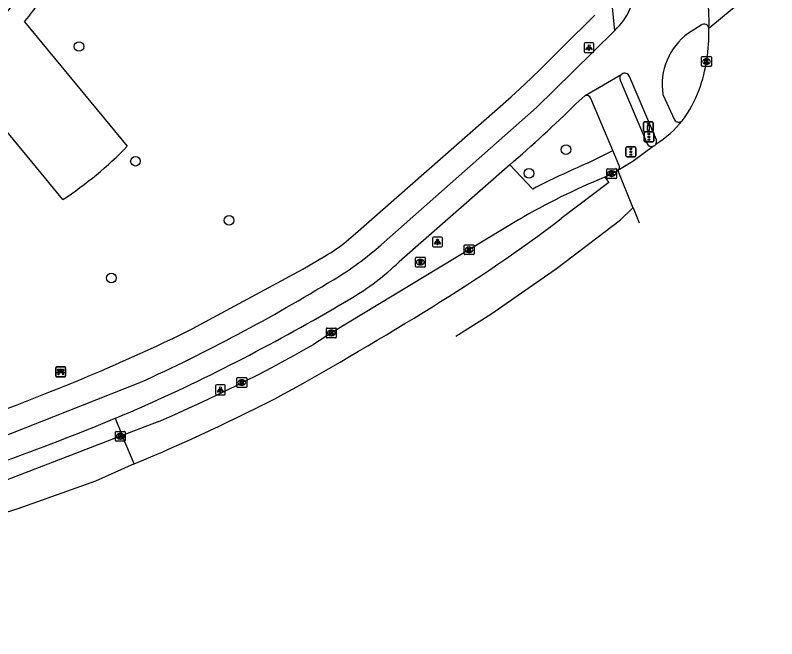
# Model space of a CAD drawing. Extents: x 159040 to 160094, y 381214 to 382518.
# Drawn here: x 159127.2 to 159204.6, y 381218.5 to 381281.9 of the extents above; entities that cross this region are included whole.
import ezdxf

# ---------------------------------------------------------------- set-up
doc = ezdxf.new("R2010")
doc.units = 0
for name, color, linetype in [('IMGEO_Bank', 7, 'Continuous'), ('IMGEO_Boom', 7, 'Continuous'), ('IMGEO_Drukknoppaal', 7, 'Continuous'), ('IMGEO_Fietspad_gesloten', 7, 'Continuous'), ('IMGEO_Kolk', 7, 'Continuous'), ('IMGEO_Lichtpunt', 7, 'Continuous'), ('IMGEO_OVBaan_gesloten', 7, 'Continuous'), ('IMGEO_Rijbaan_lokaal_gesloten', 7, 'Continuous'), ('IMGEO_Rijbaan_regionaal_gesloten', 7, 'Continuous'), ('IMGEO_Rioolput', 7, 'Continuous'), ('IMGEO_Verkeersregelinstallatiepaal', 7, 'Continuous'), ('IMGEO_Voetpad_gesloten', 7, 'Continuous'), ('IMGEO_Voetpad_open', 7, 'Continuous')]:
    doc.layers.add(name, color=color, linetype=linetype)

msp = doc.modelspace()

# ---------------------------------------------------------------- linework, layer by layer
at = {"layer": 'IMGEO_Bank'}
for p, q in [((159131.356, 381245.215), (159131.356, 381246.056)), ((159131.356, 381246.056), (159131.356, 381245.215)), ((159131.431, 381246.14), (159132.272, 381246.14)), ((159132.272, 381246.14), (159131.431, 381246.14)), ((159132.356, 381246.065), (159132.356, 381245.224)), ((159132.356, 381245.224), (159132.356, 381246.065)), ((159132.281, 381245.14), (159131.44, 381245.14)), ((159131.44, 381245.14), (159132.281, 381245.14)), ((159132.053, 381245.538), (159131.66, 381245.538)), ((159131.665, 381245.646), (159131.665, 381245.752)), ((159131.709, 381245.752), (159131.709, 381245.646)), ((159131.997, 381245.758), (159131.715, 381245.758)), ((159131.715, 381245.64), (159131.997, 381245.64)), ((159132.003, 381245.646), (159132.003, 381245.752)), ((159132.047, 381245.752), (159132.047, 381245.646))]:
    msp.add_line(p, q, dxfattribs=at)
for points in [[(159131.659, 381245.758), (159131.573, 381245.758), (159131.573, 381245.919), (159132.136, 381245.919), (159132.136, 381245.758), (159132.053, 381245.758)], [(159131.603, 381245.538), (159131.461, 381245.538), (159131.573, 381245.64), (159131.659, 381245.64)], [(159131.653, 381245.531), (159131.653, 381245.324), (159131.61, 381245.324), (159131.61, 381245.531)], [(159132.053, 381245.64), (159132.136, 381245.64), (159132.248, 381245.538), (159132.109, 381245.538)], [(159132.103, 381245.531), (159132.103, 381245.324), (159132.059, 381245.324), (159132.059, 381245.531)]]:
    msp.add_lwpolyline(points, dxfattribs=at)
for centre, radius, start, end in [((159131.434, 381246.062), 0.0779, 92.4484, 184.28452), ((159131.434, 381246.062), 0.0779, 92.4484, 184.28452), ((159132.278, 381246.062), 0.0779, 2.4484, 94.28452), ((159132.278, 381246.062), 0.0779, 2.4484, 94.28452), ((159131.434, 381245.218), 0.0779, 182.4484, 274.28452), ((159131.434, 381245.218), 0.0779, 182.4484, 274.28452), ((159131.603, 381245.531), 0.00671, 2.89567, 87.10433), ((159131.66, 381245.531), 0.00671, 92.89567, 177.10433), ((159131.658, 381245.751), 0.00671, 2.89567, 87.10433), ((159131.658, 381245.647), 0.00671, 272.89567, 357.10433), ((159131.715, 381245.751), 0.00671, 92.89567, 177.10433), ((159131.715, 381245.647), 0.00671, 182.89567, 267.10433), ((159131.997, 381245.751), 0.00671, 2.89567, 87.10433), ((159131.997, 381245.647), 0.00671, 272.89567, 357.10433), ((159132.054, 381245.751), 0.00671, 92.89567, 177.10433), ((159132.054, 381245.647), 0.00671, 182.89567, 267.10433), ((159132.052, 381245.531), 0.00671, 2.89567, 87.10433), ((159132.109, 381245.531), 0.00671, 92.89567, 177.10433), ((159132.278, 381245.218), 0.0779, 272.4484, 4.28452), ((159132.278, 381245.218), 0.0779, 272.4484, 4.28452)]:
    msp.add_arc(centre, radius, start, end, dxfattribs=at)
at = {"layer": 'IMGEO_Boom'}
for centre in [(159133.72, 381278.698), (159183.216, 381268.225), (159139.455, 381267.043), (159179.46, 381265.811), (159148.97, 381261.034), (159137.01, 381255.184)]:
    msp.add_circle(centre, 0.489, dxfattribs=at)
at = {"layer": 'IMGEO_Drukknoppaal'}
for p, q in [((159191.086, 381270.141), (159191.086, 381270.941)), ((159191.086, 381270.941), (159191.086, 381270.141)), ((159191.186, 381271.041), (159191.976, 381271.041)), ((159191.976, 381271.041), (159191.186, 381271.041)), ((159192.076, 381270.941), (159192.076, 381270.141)), ((159192.076, 381270.141), (159192.076, 381270.941)), ((159191.976, 381270.041), (159191.186, 381270.041)), ((159191.186, 381270.041), (159191.976, 381270.041))]:
    msp.add_line(p, q, dxfattribs=at)
msp.add_lwpolyline([(159191.656, 381270.666), (159191.656, 381270.166), (159191.506, 381270.166), (159191.506, 381270.666), (159191.656, 381270.666)], dxfattribs=at)
msp.add_circle((159191.581, 381270.831), 0.085, dxfattribs=at)
for centre, start, end in [((159191.186, 381270.941), 90, 180), ((159191.186, 381270.941), 90, 180), ((159191.976, 381270.941), 0, 90), ((159191.976, 381270.941), 360, 90), ((159191.186, 381270.141), 180, 270), ((159191.186, 381270.141), 180, 270), ((159191.976, 381270.141), 270, 0), ((159191.976, 381270.141), 270, 0)]:
    msp.add_arc(centre, 0.1, start, end, dxfattribs=at)
at = {"layer": 'IMGEO_Fietspad_gesloten'}
for points in [[(159196.94, 381280.859), (159195.654, 381280.053)], [(159164.439, 381258.564), (159180.227, 381272.504), (159183.904, 381276.126), (159188.179, 381280.338)], [(159185.165, 381273.731), (159188.889, 381275.891)], [(159192.396, 381269.224), (159189.659, 381275.646)], [(159185.165, 381273.731), (159184.214, 381272.868)], [(159193.061, 381273.82), (159194.242, 381271.255)], [(159177.492, 381266.681), (159166.251, 381256.834)], [(159111.721, 381234.404), (159125.291, 381238.814), (159139.91, 381244.553)]]:
    msp.add_lwpolyline(points, dxfattribs=at)
for centre, radius, start, end in [((159183.92, 381284.989), 6.307, 312.47904, 2.44009), ((159197.253, 381280.49), 0.484, 2.87886, 130.30815), ((159199.494, 381274.8), 6.507, 126.16648, 188.65777), ((159189.181, 381275.477), 0.507, 19.45343, 125.24632), ((159096.62, 381361.291), 124.464, 310.52351, 314.73008), ((159194.673, 381271.498), 0.495, 209.41906, 320.45901), ((159191.897, 381269.04), 0.532, 330.55373, 20.19608), ((159142.89, 381282.877), 32.489, 300.92074, 311.55111), ((159148.881, 381274.607), 24.852, 300.07732, 314.34208), ((159063.41, 381412.278), 184.348, 294.51795, 301.44639), ((159057.478, 381426.882), 202.45, 294.19016, 300.8643), ((159050.495, 381450.972), 227.313, 292.47219, 293.3075), ((159040.738, 381474.001), 252.323, 286.8748, 292.52062)]:
    msp.add_arc(centre, radius, start, end, dxfattribs=at)
at = {"layer": 'IMGEO_Kolk'}
for p, q in [((159196.994, 381276.756), (159196.994, 381277.608)), ((159197.069, 381277.682), (159197.921, 381277.682)), ((159197.995, 381277.608), (159197.995, 381276.756)), ((159197.505, 381276.902), (159197.48, 381276.902)), ((159197.482, 381277.462), (159197.507, 381277.462)), ((159197.921, 381276.682), (159197.069, 381276.682)), ((159187.363, 381265.36), (159187.363, 381266.212)), ((159187.438, 381266.286), (159188.29, 381266.286)), ((159187.851, 381266.066), (159187.876, 381266.066)), ((159188.364, 381266.212), (159188.364, 381265.36)), ((159188.29, 381265.286), (159187.438, 381265.286)), ((159187.874, 381265.506), (159187.849, 381265.506)), ((159172.871, 381257.625), (159172.871, 381258.477)), ((159172.946, 381258.551), (159173.798, 381258.551)), ((159173.359, 381258.331), (159173.384, 381258.331)), ((159173.872, 381258.477), (159173.872, 381257.625)), ((159173.798, 381257.551), (159172.946, 381257.551)), ((159173.382, 381257.771), (159173.357, 381257.771)), ((159158.864, 381249.166), (159158.864, 381250.018)), ((159158.939, 381250.092), (159159.791, 381250.092)), ((159159.352, 381249.872), (159159.377, 381249.872)), ((159159.865, 381250.018), (159159.865, 381249.166)), ((159159.791, 381249.092), (159158.939, 381249.092)), ((159159.375, 381249.312), (159159.35, 381249.312)), ((159149.839, 381245.059), (159150.691, 381245.059)), ((159149.764, 381244.133), (159149.764, 381244.985)), ((159150.275, 381244.279), (159150.25, 381244.279)), ((159150.252, 381244.839), (159150.277, 381244.839)), ((159150.765, 381244.985), (159150.765, 381244.133)), ((159150.691, 381244.059), (159149.839, 381244.059)), ((159137.495, 381239.592), (159138.347, 381239.592)), ((159137.42, 381238.666), (159137.42, 381239.518)), ((159137.908, 381239.372), (159137.933, 381239.372)), ((159138.421, 381239.518), (159138.421, 381238.666)), ((159138.347, 381238.592), (159137.495, 381238.592)), ((159137.931, 381238.812), (159137.906, 381238.812))]:
    msp.add_line(p, q, dxfattribs=at)
for points in [[(159196.994, 381276.756), (159196.994, 381277.608)], [(159197.069, 381277.682), (159197.921, 381277.682)], [(159197.995, 381277.608), (159197.995, 381276.756)], [(159197.315, 381277.382), (159197.438, 381277.382), (159197.438, 381277.231), (159197.568, 381277.382), (159197.732, 381277.382), (159197.586, 381277.231), (159197.739, 381276.982), (159197.587, 381276.982), (159197.502, 381277.146), (159197.438, 381277.079), (159197.438, 381276.982), (159197.315, 381276.982), (159197.315, 381277.382)], [(159197.921, 381276.682), (159197.069, 381276.682)], [(159187.363, 381265.36), (159187.363, 381266.212)], [(159187.438, 381266.286), (159188.29, 381266.286)], [(159187.684, 381265.986), (159187.807, 381265.986), (159187.807, 381265.835), (159187.937, 381265.986), (159188.101, 381265.986), (159187.955, 381265.835), (159188.108, 381265.586), (159187.956, 381265.586), (159187.871, 381265.75), (159187.807, 381265.683), (159187.807, 381265.586), (159187.684, 381265.586), (159187.684, 381265.986)], [(159188.364, 381266.212), (159188.364, 381265.36)], [(159188.29, 381265.286), (159187.438, 381265.286)], [(159172.871, 381257.625), (159172.871, 381258.477)], [(159172.946, 381258.551), (159173.798, 381258.551)], [(159173.192, 381258.251), (159173.315, 381258.251), (159173.315, 381258.1), (159173.445, 381258.251), (159173.609, 381258.251), (159173.463, 381258.1), (159173.616, 381257.851), (159173.464, 381257.851), (159173.379, 381258.015), (159173.315, 381257.948), (159173.315, 381257.851), (159173.192, 381257.851), (159173.192, 381258.251)], [(159173.872, 381258.477), (159173.872, 381257.625)], [(159173.798, 381257.551), (159172.946, 381257.551)], [(159158.864, 381249.166), (159158.864, 381250.018)], [(159158.939, 381250.092), (159159.791, 381250.092)], [(159159.185, 381249.792), (159159.308, 381249.792), (159159.308, 381249.641), (159159.438, 381249.792), (159159.602, 381249.792), (159159.456, 381249.641), (159159.609, 381249.392), (159159.457, 381249.392), (159159.372, 381249.556), (159159.308, 381249.489), (159159.308, 381249.392), (159159.185, 381249.392), (159159.185, 381249.792)], [(159159.865, 381250.018), (159159.865, 381249.166)], [(159159.791, 381249.092), (159158.939, 381249.092)], [(159149.839, 381245.059), (159150.691, 381245.059)], [(159149.764, 381244.133), (159149.764, 381244.985)], [(159150.085, 381244.759), (159150.208, 381244.759), (159150.208, 381244.608), (159150.338, 381244.759), (159150.502, 381244.759), (159150.356, 381244.608), (159150.509, 381244.359), (159150.357, 381244.359), (159150.272, 381244.523), (159150.208, 381244.456), (159150.208, 381244.359), (159150.085, 381244.359), (159150.085, 381244.759)], [(159150.765, 381244.985), (159150.765, 381244.133)], [(159150.691, 381244.059), (159149.839, 381244.059)], [(159137.495, 381239.592), (159138.347, 381239.592)], [(159137.42, 381238.666), (159137.42, 381239.518)], [(159137.741, 381239.292), (159137.864, 381239.292), (159137.864, 381239.141), (159137.994, 381239.292), (159138.158, 381239.292), (159138.012, 381239.141), (159138.165, 381238.892), (159138.013, 381238.892), (159137.928, 381239.056), (159137.864, 381238.989), (159137.864, 381238.892), (159137.741, 381238.892), (159137.741, 381239.292)], [(159138.421, 381239.518), (159138.421, 381238.666)], [(159138.347, 381238.592), (159137.495, 381238.592)]]:
    msp.add_lwpolyline(points, dxfattribs=at)
for centre, start, end in [((159197.071, 381277.606), 91.55205, 178.44795), ((159197.071, 381277.606), 91.55205, 178.44795), ((159197.919, 381277.606), 1.55205, 88.44795), ((159197.919, 381277.606), 1.55205, 88.44795), ((159197.071, 381276.758), 181.55205, 268.44795), ((159197.071, 381276.758), 181.55205, 268.44795), ((159197.919, 381276.758), 271.55205, 358.44795), ((159197.919, 381276.758), 271.55205, 358.44795), ((159187.44, 381266.21), 91.55205, 178.44795), ((159187.44, 381266.21), 91.55205, 178.44795), ((159188.288, 381266.21), 1.55205, 88.44795), ((159188.288, 381266.21), 1.55205, 88.44795), ((159187.44, 381265.362), 181.55205, 268.44795), ((159187.44, 381265.362), 181.55205, 268.44795), ((159188.288, 381265.362), 271.55205, 358.44795), ((159188.288, 381265.362), 271.55205, 358.44795), ((159172.948, 381258.475), 91.55205, 178.44795), ((159172.948, 381258.475), 91.55205, 178.44795), ((159173.796, 381258.475), 1.55205, 88.44795), ((159173.796, 381258.475), 1.55205, 88.44795), ((159172.948, 381257.627), 181.55205, 268.44795), ((159172.948, 381257.627), 181.55205, 268.44795), ((159173.796, 381257.627), 271.55205, 358.44795), ((159173.796, 381257.627), 271.55205, 358.44795), ((159158.941, 381250.016), 91.55205, 178.44795), ((159158.941, 381250.016), 91.55205, 178.44795), ((159159.789, 381250.016), 1.55205, 88.44795), ((159159.789, 381250.016), 1.55205, 88.44795), ((159158.941, 381249.168), 181.55205, 268.44795), ((159158.941, 381249.168), 181.55205, 268.44795), ((159159.789, 381249.168), 271.55205, 358.44795), ((159159.789, 381249.168), 271.55205, 358.44795), ((159149.841, 381244.983), 91.55205, 178.44795), ((159149.841, 381244.983), 91.55205, 178.44795), ((159150.689, 381244.983), 1.55205, 88.44795), ((159150.689, 381244.983), 1.55205, 88.44795), ((159149.841, 381244.135), 181.55205, 268.44795), ((159149.841, 381244.135), 181.55205, 268.44795), ((159150.689, 381244.135), 271.55205, 358.44795), ((159150.689, 381244.135), 271.55205, 358.44795), ((159137.497, 381239.516), 91.55205, 178.44795), ((159137.497, 381239.516), 91.55205, 178.44795), ((159138.345, 381239.516), 1.55205, 88.44795), ((159138.345, 381239.516), 1.55205, 88.44795), ((159137.497, 381238.668), 181.55205, 268.44795), ((159137.497, 381238.668), 181.55205, 268.44795), ((159138.345, 381238.668), 271.55205, 358.44795), ((159138.345, 381238.668), 271.55205, 358.44795)]:
    msp.add_arc(centre, 0.0765, start, end, dxfattribs=at)
for centre, major_axis, ratio, start_param, end_param in [((159197.481, 381277.182), (-0.387, 0.002), 0.722429, 4.712389, 7.853982), ((159197.506, 381277.182), (-0.39, 0.002), 0.717154, 1.570796, 4.712389), ((159187.85, 381265.786), (-0.387, 0.002), 0.722429, 4.712389, 7.853982), ((159187.875, 381265.786), (-0.39, 0.002), 0.717154, 1.570796, 4.712389), ((159173.358, 381258.051), (-0.387, 0.002), 0.722429, 4.712389, 7.853982), ((159173.383, 381258.051), (-0.39, 0.002), 0.717154, 1.570796, 4.712389), ((159159.351, 381249.592), (-0.387, 0.002), 0.722429, 4.712389, 7.853982), ((159159.376, 381249.592), (-0.39, 0.002), 0.717154, 1.570796, 4.712389), ((159150.251, 381244.559), (-0.387, 0.002), 0.722429, 4.712389, 7.853982), ((159150.276, 381244.559), (-0.39, 0.002), 0.717154, 1.570796, 4.712389), ((159137.907, 381239.092), (-0.387, 0.002), 0.722429, 4.712389, 7.853982), ((159137.932, 381239.092), (-0.39, 0.002), 0.717154, 1.570796, 4.712389)]:
    msp.add_ellipse(centre, major_axis=major_axis, ratio=ratio, start_param=start_param, end_param=end_param, dxfattribs=at)
at = {"layer": 'IMGEO_Lichtpunt'}
for p, q in [((159185.959, 381279.077), (159185.151, 381279.077)), ((159185.959, 381279.077), (159185.151, 381279.077)), ((159185.057, 381278.982), (159185.057, 381278.175)), ((159185.057, 381278.982), (159185.057, 381278.175)), ((159186.053, 381278.175), (159186.053, 381278.982)), ((159186.053, 381278.175), (159186.053, 381278.982)), ((159185.151, 381278.081), (159185.959, 381278.081)), ((159185.151, 381278.081), (159185.959, 381278.081)), ((159169.659, 381259.241), (159169.659, 381258.434)), ((159169.659, 381259.241), (159169.659, 381258.434)), ((159170.561, 381259.336), (159169.753, 381259.336)), ((159170.561, 381259.336), (159169.753, 381259.336)), ((159170.655, 381258.434), (159170.655, 381259.241)), ((159170.655, 381258.434), (159170.655, 381259.241)), ((159169.753, 381258.34), (159170.561, 381258.34)), ((159169.753, 381258.34), (159170.561, 381258.34)), ((159148.493, 381244.315), (159147.685, 381244.315)), ((159148.493, 381244.315), (159147.685, 381244.315)), ((159147.591, 381244.22), (159147.591, 381243.413)), ((159147.591, 381244.22), (159147.591, 381243.413)), ((159148.587, 381243.413), (159148.587, 381244.22)), ((159148.587, 381243.413), (159148.587, 381244.22)), ((159147.685, 381243.319), (159148.493, 381243.319)), ((159147.685, 381243.319), (159148.493, 381243.319))]:
    msp.add_line(p, q, dxfattribs=at)
for points in [[(159185.431, 381278.646), (159185.47, 381278.618), (159185.282, 381278.356), (159185.244, 381278.383), (159185.431, 381278.646)], [(159185.533, 381278.598), (159185.58, 381278.598), (159185.58, 381278.276), (159185.533, 381278.276), (159185.533, 381278.598)], [(159185.643, 381278.618), (159185.681, 381278.645), (159185.868, 381278.383), (159185.829, 381278.355), (159185.643, 381278.618)], [(159170.033, 381258.905), (159170.072, 381258.877), (159169.884, 381258.615), (159169.846, 381258.642), (159170.033, 381258.905)], [(159170.135, 381258.857), (159170.182, 381258.857), (159170.182, 381258.535), (159170.135, 381258.535), (159170.135, 381258.857)], [(159170.245, 381258.877), (159170.283, 381258.904), (159170.47, 381258.642), (159170.431, 381258.614), (159170.245, 381258.877)], [(159147.965, 381243.884), (159148.004, 381243.856), (159147.816, 381243.594), (159147.778, 381243.621), (159147.965, 381243.884)], [(159148.067, 381243.836), (159148.114, 381243.836), (159148.114, 381243.514), (159148.067, 381243.514), (159148.067, 381243.836)], [(159148.177, 381243.856), (159148.215, 381243.883), (159148.402, 381243.621), (159148.363, 381243.593), (159148.177, 381243.856)]]:
    msp.add_lwpolyline(points, dxfattribs=at)
for centre in [(159185.556, 381278.78), (159170.158, 381259.039), (159148.09, 381244.018)]:
    msp.add_circle(centre, 0.0994, dxfattribs=at)
for centre, start, end in [((159185.151, 381278.982), 90, 180), ((159185.151, 381278.982), 90, 180), ((159185.959, 381278.982), 0, 90), ((159185.959, 381278.982), 0, 90), ((159185.151, 381278.175), 180, 270), ((159185.151, 381278.175), 180, 270), ((159185.959, 381278.175), 270, 0), ((159185.959, 381278.175), 270, 360), ((159169.753, 381259.241), 90, 180), ((159169.753, 381259.241), 90, 180), ((159170.561, 381259.241), 0, 90), ((159170.561, 381259.241), 0, 90), ((159169.753, 381258.434), 180, 270), ((159169.753, 381258.434), 180, 270), ((159170.561, 381258.434), 270, 0), ((159170.561, 381258.434), 270, 360), ((159147.685, 381244.22), 90, 180), ((159147.685, 381244.22), 90, 180), ((159148.493, 381244.22), 0, 90), ((159148.493, 381244.22), 0, 90), ((159147.685, 381243.413), 180, 270), ((159147.685, 381243.413), 180, 270), ((159148.493, 381243.413), 270, 0), ((159148.493, 381243.413), 270, 360)]:
    msp.add_arc(centre, 0.0946, start, end, dxfattribs=at)
at = {"layer": 'IMGEO_OVBaan_gesloten'}
for points in [[(159187.164, 381265.432), (159187.567, 381264.867), (159182.738, 381261.214)], [(159178.385, 381261.078), (159159.365, 381249.592), (159157.538, 381248.423)], [(159141.826, 381240.614), (159138.103, 381239.162)], [(159139.33, 381236.294), (159138.103, 381239.162)]]:
    msp.add_lwpolyline(points, dxfattribs=at)
for centre, radius, start, end in [((159213.752, 381200.794), 69.892, 112.35948, 120.39932), ((159085.093, 381390.057), 161.663, 301.52835, 307.15709), ((158969.978, 381574.934), 379.448, 299.1047, 301.74669), ((159081.473, 381381.757), 153.505, 293.15155, 299.704), ((159062.595, 381420.473), 199.525, 292.61812, 297.44123)]:
    msp.add_arc(centre, radius, start, end, dxfattribs=at)
at = {"layer": 'IMGEO_Rijbaan_lokaal_gesloten'}
msp.add_arc((159184.365, 381281.314), 13.396, 356.57462, 12.60624, dxfattribs=at)
at = {"layer": 'IMGEO_Rijbaan_regionaal_gesloten'}
for points in [[(159204.637, 381286.286), (159197.737, 381280.514)], [(159192.101, 381268.56), (159190.008, 381267.031), (159188.493, 381266.105)], [(159188.493, 381266.105), (159187.164, 381265.432)], [(159188.493, 381266.105), (159190.024, 381262.311)], [(159172.016, 381249.257), (159175.574, 381251.505), (159182.248, 381256.145), (159185.498, 381258.623), (159188.748, 381261.102), (159189.916, 381262.208), (159190.024, 381262.311)], [(159190.024, 381262.311), (159190.028, 381262.301), (159190.636, 381260.795)], [(159138.103, 381239.162), (159122.065, 381233.025)], [(159139.33, 381236.294), (159135.396, 381234.522), (159127.5, 381231.732), (159119.935, 381229.356), (159115.911, 381228.093), (159108.145, 381226.18), (159101.01, 381224.719), (159092.08, 381223.22), (159080.802, 381221.413), (159076.732, 381220.761), (159072.892, 381220.245), (159064.793, 381219.04), (159060.97, 381218.523)]]:
    msp.add_lwpolyline(points, dxfattribs=at)
for centre, radius, start, end in [((159180.416, 381280.058), 17.327, 340.54815, 1.50754), ((159184.306, 381279.082), 13.339, 323.68929, 338.93734), ((159186.514, 381278.046), 10.957, 302.24808, 321.21927), ((159191.936, 381269.017), 0.486, 289.8023, 330.63073)]:
    msp.add_arc(centre, radius, start, end, dxfattribs=at)
at = {"layer": 'IMGEO_Rioolput'}
for p, q in [((159167.912, 381256.355), (159167.912, 381257.207)), ((159167.987, 381257.281), (159168.839, 381257.281)), ((159168.4, 381257.061), (159168.425, 381257.061)), ((159168.913, 381257.207), (159168.913, 381256.355)), ((159168.839, 381256.281), (159167.987, 381256.281)), ((159168.423, 381256.501), (159168.398, 381256.501))]:
    msp.add_line(p, q, dxfattribs=at)
for points in [[(159167.912, 381256.355), (159167.912, 381257.207)], [(159167.987, 381257.281), (159168.839, 381257.281)], [(159168.501, 381256.979), (159168.249, 381256.981), (159168.249, 381256.581)], [(159168.249, 381256.581), (159168.373, 381256.581), (159168.373, 381256.743), (159168.384, 381256.743)], [(159168.427, 381256.9), (159168.373, 381256.9), (159168.373, 381256.819)], [(159168.373, 381256.819), (159168.425, 381256.819)], [(159168.431, 381256.714), (159168.502, 381256.581), (159168.642, 381256.581), (159168.577, 381256.707)], [(159168.913, 381257.207), (159168.913, 381256.355)], [(159168.839, 381256.281), (159167.987, 381256.281)]]:
    msp.add_lwpolyline(points, dxfattribs=at)
for centre, radius, start, end in [((159167.989, 381257.205), 0.0765, 91.55205, 178.44795), ((159167.989, 381257.205), 0.0765, 91.55205, 178.44795), ((159168.383, 381256.69), 0.0533, 26.02933, 88.69889), ((159168.409, 381257.008), 0.19, 274.7715, 282.96867), ((159168.433, 381256.804), 0.0964, 77.00612, 93.18647), ((159168.447, 381256.861), 0.0378, 276.66336, 79.67722), ((159168.5, 381256.869), 0.109, 350.36119, 89.41601), ((159168.498, 381256.869), 0.112, 277.58423, 350.98172), ((159168.482, 381256.654), 0.108, 29.51342, 73.79051), ((159168.837, 381257.205), 0.0765, 1.55205, 88.44795), ((159168.837, 381257.205), 0.0765, 1.55205, 88.44795), ((159167.989, 381256.357), 0.0765, 181.55205, 268.44795), ((159167.989, 381256.357), 0.0765, 181.55205, 268.44795), ((159168.837, 381256.357), 0.0765, 271.55205, 358.44795), ((159168.837, 381256.357), 0.0765, 271.55205, 358.44795)]:
    msp.add_arc(centre, radius, start, end, dxfattribs=at)
for centre, major_axis, ratio, start_param, end_param in [((159168.399, 381256.781), (-0.387, 0.002), 0.722429, 4.712389, 7.853982), ((159168.424, 381256.781), (-0.39, 0.002), 0.717154, 1.570796, 4.712389)]:
    msp.add_ellipse(centre, major_axis=major_axis, ratio=ratio, start_param=start_param, end_param=end_param, dxfattribs=at)
at = {"layer": 'IMGEO_Verkeersregelinstallatiepaal'}
for p, q in [((159191.145, 381269.116), (159191.145, 381269.916)), ((159191.145, 381269.916), (159191.145, 381269.116)), ((159191.245, 381270.016), (159192.035, 381270.016)), ((159192.035, 381270.016), (159191.245, 381270.016)), ((159192.135, 381269.916), (159192.135, 381269.116)), ((159192.135, 381269.116), (159192.135, 381269.916)), ((159192.035, 381269.016), (159191.245, 381269.016)), ((159191.245, 381269.016), (159192.035, 381269.016)), ((159189.31, 381267.596), (159189.31, 381268.396)), ((159189.31, 381268.396), (159189.31, 381267.596)), ((159189.41, 381268.496), (159190.2, 381268.496)), ((159190.2, 381268.496), (159189.41, 381268.496)), ((159190.3, 381268.396), (159190.3, 381267.596)), ((159190.3, 381267.596), (159190.3, 381268.396)), ((159190.2, 381267.496), (159189.41, 381267.496)), ((159189.41, 381267.496), (159190.2, 381267.496))]:
    msp.add_line(p, q, dxfattribs=at)
for centre in [(159191.64, 381269.806), (159191.64, 381269.516), (159191.64, 381269.226), (159189.805, 381268.286), (159189.805, 381267.996), (159189.805, 381267.706)]:
    msp.add_circle(centre, 0.085, dxfattribs=at)
for centre, start, end in [((159191.245, 381269.916), 90, 180), ((159191.245, 381269.916), 90, 180), ((159192.035, 381269.916), 0, 90), ((159192.035, 381269.916), 360, 90), ((159191.245, 381269.116), 180, 270), ((159191.245, 381269.116), 180, 270), ((159192.035, 381269.116), 270, 0), ((159192.035, 381269.116), 270, 0), ((159189.41, 381268.396), 90, 180), ((159189.41, 381268.396), 90, 180), ((159190.2, 381268.396), 0, 90), ((159190.2, 381268.396), 360, 90), ((159189.41, 381267.596), 180, 270), ((159189.41, 381267.596), 180, 270), ((159190.2, 381267.596), 270, 0), ((159190.2, 381267.596), 270, 0)]:
    msp.add_arc(centre, 0.1, start, end, dxfattribs=at)
at = {"layer": 'IMGEO_Voetpad_gesloten'}
for points in [[(159188.713, 381275.281), (159191.457, 381268.816)], [(159187.978, 381268.142), (159185.749, 381273.422)], [(159188.59, 381266.682), (159187.978, 381268.142)]]:
    msp.add_lwpolyline(points, dxfattribs=at)
for centre, radius, start, end in [((159189.182, 381275.476), 0.508, 125.2307, 202.58099), ((159185.249, 381273.183), 0.555, 25.54957, 98.68293), ((159191.919, 381269.04), 0.513, 205.85612, 290.7867), ((159188.212, 381266.449), 0.444, 309.2215, 31.69287)]:
    msp.add_arc(centre, radius, start, end, dxfattribs=at)
at = {"layer": 'IMGEO_Voetpad_open'}
for points in [[(159188.179, 381280.338), (159187.645, 381285.734)], [(159160.88, 381258.892), (159161.828, 381259.688), (159177.641, 381273.569), (159178.985, 381274.842), (159180.602, 381276.36), (159182.833, 381278.58), (159186.144, 381281.875)], [(159128.176, 381281.212), (159138.618, 381268.556)], [(159132.066, 381263.141), (159121.627, 381275.793)], [(159185.413, 381266.847), (159187.978, 381268.142)], [(159177.492, 381266.681), (159179.828, 381264.215)], [(159144.891, 381249.828), (159145.215, 381250), (159156.457, 381256.065), (159158.697, 381257.385)], [(159137.382, 381240.92), (159138.103, 381239.162)]]:
    msp.add_lwpolyline(points, dxfattribs=at)
for centre, radius, start, end in [((159110.446, 381295.974), 21.071, 269.5872, 12.02983), ((159110.508, 381295.933), 22.997, 320.19932, 334.81624), ((159110.451, 381295.966), 39.302, 303.36464, 315.78045), ((159220.927, 381184.246), 89.912, 113.26513, 117.20034), ((159151.208, 381270.568), 15.162, 299.60025, 309.63706), ((159052.425, 381440.447), 211.862, 287.96213, 295.87717)]:
    msp.add_arc(centre, radius, start, end, dxfattribs=at)

doc.saveas('drawing.dxf')
